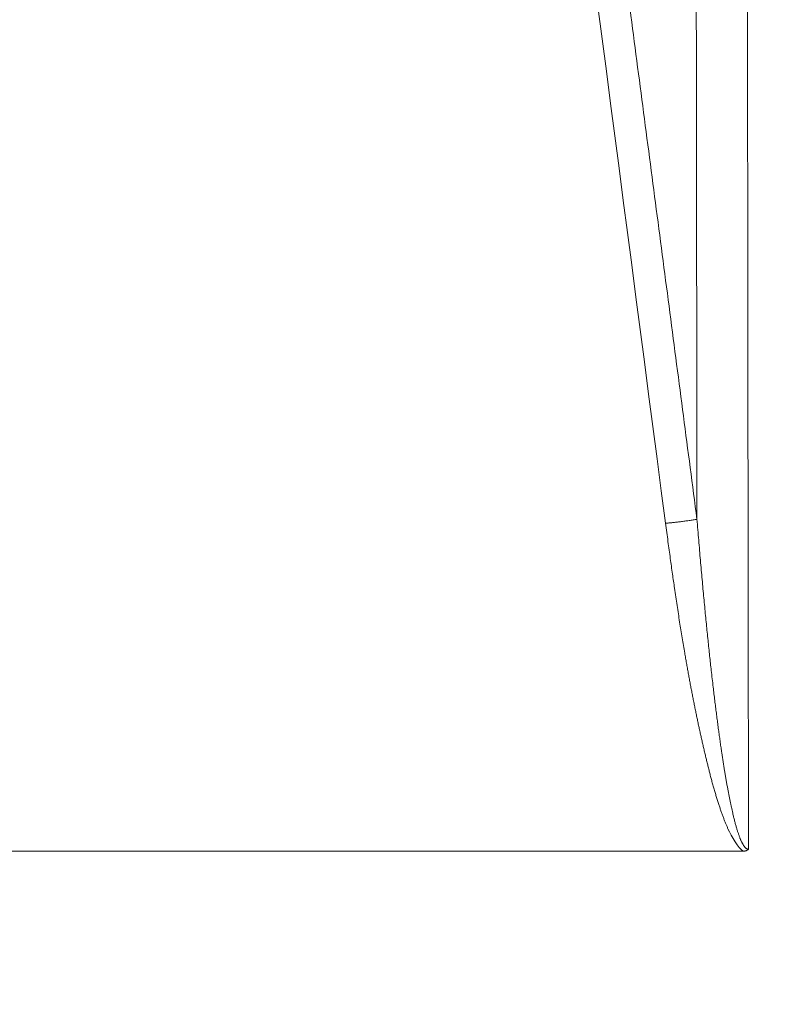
# Model space of a CAD drawing. Header units: millimetres. Extents: x 5437 to 18441, y -4466 to 3128.
# Tile 368 of 497: x 13762 to 13773, y -53 to -39. Entities that reach past the tile are written whole.
import ezdxf

# ---------------------------------------------------------------- set-up
doc = ezdxf.new("R2010")
doc.units = ezdxf.units.MM
doc.layers.add('1', color=7, linetype='Continuous', true_color=0xffffff)
doc.dimstyles.get("Standard").update_dxf_attribs({"dimtxt": 0.18, "dimasz": 0.18, "dimexe": 0.18, "dimexo": 0.0625, "dimgap": 0.09, "dimtad": 0, "dimtih": 1, "dimtoh": 1, "dimdec": 4, "dimzin": 0, "dimdsep": 46, "dimtxsty": 'Standard', "dimcen": 0.09, "dimadec": 0, "dimazin": 0, "dimtfac": 1, "dimtdec": 4, "dimtofl": 0, "dimtmove": 0, "dimatfit": 3, "dimfxl": 1, "dimtolj": 1, "dimtzin": 0, "dimarcsym": 0})

# ---------------------------------------------------------------- blocks, each defined once
blk = doc.blocks.new('*D3')
at = {"color": 0, "lineweight": -2, "transparency": 16777216}
for p, q in [((13674.147, 1169.564), (14135.36, 1169.564)), ((13833.147, -580.436), (14135.36, -580.436))]:
    blk.add_line(p, q, dxfattribs=at)
at = {"color": 0, "lineweight": 0, "transparency": 16777216}
for p, q in [((14135.18, 1089.564), (14135.18, 421.321)), ((14135.18, -500.436), (14135.18, 167.808))]:
    blk.add_line(p, q, dxfattribs=at)
at = {"color": 0, "lineweight": 20, "transparency": 16777216}
for points in [[(14121.847, 1089.564), (14148.514, 1089.564), (14135.18, 1169.564)], [(14121.847, -500.436), (14148.514, -500.436), (14135.18, -580.436)]]:
    blk.add_solid(points, dxfattribs=at)
at = {"layer": 'Defpoints', "color": 0, "lineweight": 20, "transparency": 16777216}
for p in [(13674.085, 1169.564), (13833.085, -580.436), (14135.18, -580.436)]:
    blk.add_point(p, dxfattribs=at)
at = {"color": 0, "lineweight": 20, "transparency": 16777216, "insert": (14135.18, 294.564), "char_height": 80, "attachment_point": 5, "rotation": 270}
blk.add_mtext('\\A1;1750', dxfattribs=at)
blk = doc.blocks.new('*D4')
at = {"color": 0, "lineweight": -2, "transparency": 16777216}
for p, q in [((13346.81, 234.502), (13346.81, -825.635)), ((13857.587, -64.498), (13857.587, -825.635))]:
    blk.add_line(p, q, dxfattribs=at)
at = {"color": 0, "lineweight": 0, "transparency": 16777216}
for p, q in [((13426.81, -825.455), (13508.775, -825.455)), ((13777.587, -825.455), (13695.622, -825.455))]:
    blk.add_line(p, q, dxfattribs=at)
at = {"color": 0, "lineweight": 20, "transparency": 16777216}
for points in [[(13426.81, -812.121), (13426.81, -838.788), (13346.81, -825.455)], [(13777.587, -812.121), (13777.587, -838.788), (13857.587, -825.455)]]:
    blk.add_solid(points, dxfattribs=at)
at = {"layer": 'Defpoints', "color": 0, "lineweight": 20, "transparency": 16777216}
for p in [(13346.81, 234.564), (13857.587, -64.436), (13346.81, -825.455)]:
    blk.add_point(p, dxfattribs=at)
at = {"color": 0, "lineweight": 20, "transparency": 16777216, "insert": (13602.199, -825.455), "char_height": 80, "attachment_point": 5}
blk.add_mtext('\\A1;515', dxfattribs=at)

msp = doc.modelspace()

# ---------------------------------------------------------------- linework, layer by layer
at = {"layer": '1', "color": 0, "lineweight": 20}
msp.add_line((13772.01754, -50.43566), (13745.61165, -50.43566), dxfattribs=at)
for points, degree in [([(13770.90879, -45.74283), (13769.62181, -35.88493), (13768.3247, -26.02873), (13767.01525, -16.17461)], 3), ([(13767.45333, -16.11807), (13768.24148, -22.03054), (13769.02584, -27.94364), (13769.80664, -33.85732), (13770.58411, -39.77155), (13771.35847, -45.6863)], 5), ([(13771.35847, -45.6863), (13771.35087, -39.82919), (13771.34323, -33.97208), (13771.33554, -28.11497), (13771.3278, -22.25786), (13771.32002, -16.40076)], 5), ([(13772.0534, -16.40076), (13772.06764, -27.73584), (13772.08168, -39.07093), (13772.09552, -50.40602)], 3), ([(13771.563, -47.84947), (13771.57205, -47.92897), (13771.58115, -48.00847), (13771.59028, -48.08798)], 3), ([(13771.71397, -49.02911), (13771.72727, -49.11412), (13771.74055, -49.19914), (13771.75381, -49.28417)], 3), ([(13772.01754, -50.43566), (13771.9447, -50.38634), (13771.85969, -50.23497), (13771.80159, -50.11358)], 3)]:
    msp.add_open_spline(points, degree=degree, dxfattribs=at)
msp.add_rational_spline([(13771.35847, -45.6863), (13771.12695, -45.72418), (13770.90879, -45.74283)], [1, 0.890868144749, 1], degree=2, dxfattribs=at)
for points, knots in [([(13771.5726, -49.43845), (13771.56747, -49.41877), (13771.55717, -49.37925), (13771.54195, -49.3197), (13771.52681, -49.25966), (13771.51178, -49.19912), (13771.49686, -49.13811), (13771.48205, -49.0766), (13771.46734, -49.0146), (13771.45274, -48.95211), (13771.43825, -48.88914), (13771.42387, -48.82568), (13771.40959, -48.76173), (13771.39542, -48.69729), (13771.38135, -48.63236), (13771.36739, -48.56694), (13771.35354, -48.50104), (13771.3398, -48.43464), (13771.32616, -48.36776), (13771.31263, -48.30039), (13771.29921, -48.23252), (13771.28589, -48.16418), (13771.27268, -48.09534), (13771.25958, -48.02601), (13771.24658, -47.9562), (13771.23369, -47.88589), (13771.22091, -47.8151), (13771.20824, -47.74382), (13771.19567, -47.67205), (13771.17493, -47.55181), (13771.14617, -47.37986), (13771.10977, -47.15295), (13771.07325, -46.91595), (13771.03928, -46.68697), (13771.00713, -46.46282), (13770.97604, -46.24033), (13770.94291, -45.99815), (13770.92045, -45.83012), (13770.90879, -45.74283)], [0, 0, 0, 0, 0.01622072, 0.03256014, 0.04901855, 0.06559626, 0.08229355, 0.0991107, 0.11604799, 0.13310568, 0.15028405, 0.16758335, 0.18500383, 0.20254575, 0.22020934, 0.23799484, 0.25590249, 0.27393251, 0.29208513, 0.31036056, 0.32875903, 0.34728074, 0.36592589, 0.38469469, 0.40358734, 0.42260403, 0.44174495, 0.46101029, 0.48040023, 0.49991494, 0.55842916, 0.61961358, 0.68347164, 0.75000634, 0.80459106, 0.86445104, 0.92958714, 1, 1, 1, 1]), ([(13771.35847, -45.6863), (13771.36257, -45.73669), (13771.37071, -45.83648), (13771.38308, -45.98466), (13771.39543, -46.12985), (13771.40776, -46.27205), (13771.42006, -46.41126), (13771.43232, -46.54747), (13771.44454, -46.6807), (13771.4567, -46.81094), (13771.46881, -46.93819), (13771.48086, -47.06244), (13771.49283, -47.18371), (13771.50473, -47.30198), (13771.51654, -47.41726), (13771.52827, -47.52955), (13771.5399, -47.63885), (13771.55141, -47.74516), (13771.55917, -47.81503), (13771.563, -47.84947)], [0, 0, 0, 0, 0.06982914, 0.13828267, 0.20536055, 0.27106275, 0.33538924, 0.39834, 0.45991501, 0.52011426, 0.57893774, 0.63638546, 0.69245743, 0.74715366, 0.80047418, 0.85241902, 0.90298823, 0.95218187, 1, 1, 1, 1]), ([(13771.59028, -48.088), (13771.59407, -48.12014), (13771.60157, -48.18372), (13771.61298, -48.27798), (13771.62435, -48.37006), (13771.63568, -48.45996), (13771.64698, -48.54768), (13771.65824, -48.63323), (13771.66945, -48.7166), (13771.68062, -48.79779), (13771.69174, -48.8768), (13771.70279, -48.95363), (13771.71027, -49.00411), (13771.71396, -49.02899)], [0, 0, 0, 0, 0.10233723, 0.20238747, 0.30015109, 0.39562852, 0.4888202, 0.5797266, 0.66834828, 0.75468579, 0.83873978, 0.92051093, 1, 1, 1, 1]), ([(13771.75382, -49.28423), (13771.75708, -49.30403), (13771.76352, -49.34308), (13771.77335, -49.40082), (13771.78313, -49.45692), (13771.79288, -49.51138), (13771.80259, -49.56421), (13771.81226, -49.6154), (13771.82189, -49.66496), (13771.83148, -49.71288), (13771.84102, -49.75916), (13771.85052, -49.80381), (13771.85995, -49.84683), (13771.86638, -49.87492), (13771.86954, -49.88871)], [0, 0, 0, 0, 0.09775702, 0.19288467, 0.28538458, 0.37525858, 0.46250862, 0.54713687, 0.62914569, 0.7085377, 0.78531576, 0.85948307, 0.93104317, 1, 1, 1, 1]), ([(13771.80159, -50.11358), (13771.79869, -50.10706), (13771.79282, -50.09386), (13771.78414, -50.07375), (13771.77544, -50.05313), (13771.76674, -50.032), (13771.75802, -50.01036), (13771.74929, -49.98821), (13771.74055, -49.96555), (13771.7318, -49.94239), (13771.72305, -49.91871), (13771.71428, -49.89453), (13771.70549, -49.86983), (13771.6967, -49.84463), (13771.6879, -49.81891), (13771.67909, -49.79269), (13771.67027, -49.76596), (13771.66144, -49.73872), (13771.65259, -49.71097), (13771.64374, -49.68271), (13771.63488, -49.65394), (13771.626, -49.62466), (13771.61712, -49.59487), (13771.60822, -49.56458), (13771.59932, -49.53377), (13771.5904, -49.50246), (13771.58147, -49.47063), (13771.57557, -49.44923), (13771.5726, -49.43845)], [0, 0, 0, 0, 0.03014976, 0.06094545, 0.09239027, 0.12448726, 0.15723925, 0.19064891, 0.22471877, 0.25945119, 0.29484843, 0.3309126, 0.36764569, 0.40504962, 0.44312616, 0.48187703, 0.52130383, 0.56140811, 0.60219131, 0.64365482, 0.68579997, 0.72862799, 0.7721401, 0.81633743, 0.86122107, 0.90679206, 0.95305138, 1, 1, 1, 1]), ([(13771.86954, -49.88873), (13771.87181, -49.89849), (13771.87629, -49.91772), (13771.88314, -49.94611), (13771.88996, -49.97366), (13771.89676, -50.00036), (13771.90355, -50.02621), (13771.91032, -50.05122), (13771.91707, -50.07537), (13771.92379, -50.09867), (13771.9305, -50.12113), (13771.93719, -50.14274), (13771.94385, -50.1635), (13771.9505, -50.18341), (13771.95711, -50.20248), (13771.96371, -50.22069), (13771.97027, -50.23806), (13771.97682, -50.25458), (13771.98333, -50.27025), (13771.98982, -50.28507), (13771.99628, -50.29905), (13772.00271, -50.31217), (13772.00911, -50.32445), (13772.01548, -50.33589), (13772.02182, -50.34647), (13772.02813, -50.35621), (13772.03441, -50.36511), (13772.04066, -50.37315), (13772.04688, -50.38035), (13772.05306, -50.38671), (13772.05922, -50.39222), (13772.06534, -50.39688), (13772.07144, -50.4007), (13772.07751, -50.40367), (13772.08355, -50.40576), (13772.08956, -50.40707), (13772.09354, -50.40721), (13772.09552, -50.40728)], [0, 0, 0, 0, 0.0506424, 0.09989369, 0.14775617, 0.19423236, 0.23932502, 0.28303715, 0.32537206, 0.36633338, 0.40592515, 0.4441518, 0.48101828, 0.51653011, 0.55069345, 0.58351524, 0.61500329, 0.64516645, 0.67401481, 0.70155987, 0.72781488, 0.75279512, 0.77651835, 0.79900529, 0.82028029, 0.8403721, 0.85931487, 0.87714935, 0.89392436, 0.90969859, 0.92454256, 0.93854091, 0.95179448, 0.96442194, 0.97656037, 0.98836391, 1, 1, 1, 1]), ([(13772.09552, -50.40728), (13772.09417, -50.40844), (13772.09147, -50.41075), (13772.08727, -50.41396), (13772.08297, -50.41696), (13772.07857, -50.41973), (13772.07406, -50.42229), (13772.06945, -50.42462), (13772.06473, -50.42672), (13772.0599, -50.42861), (13772.05497, -50.43027), (13772.04994, -50.43172), (13772.04479, -50.43294), (13772.03955, -50.43393), (13772.03419, -50.43471), (13772.02873, -50.43526), (13772.02317, -50.4356), (13772.01943, -50.43564), (13772.01754, -50.43566)], [0, 0, 0, 0, 0.06067512, 0.12108547, 0.18134171, 0.24155539, 0.30183827, 0.36230172, 0.42305613, 0.48421031, 0.54587096, 0.60814217, 0.671125, 0.73491714, 0.79961259, 0.86530149, 0.93206996, 1, 1, 1, 1])]:
    msp.add_open_spline(points, degree=3, knots=knots, dxfattribs=at)

# ---------------------------------------------------------------- dimensions: what is measured, and where the dimension line sits
at = {"color": 0, "lineweight": 20}
dim = msp.add_linear_dim(base=(14135.18029, -580.43566), p1=(13674.08476, 1169.56434), p2=(13833.08476, -580.43566), angle=90, dimstyle='Standard', override={"dimtxt": 80, "dimasz": 80, "dimdec": 0, "dimlwd": 0}, dxfattribs=at)
dim.commit()
dim.dimension.update_dxf_attribs({"geometry": '*D3', "text_midpoint": (14135.18029, 294.56434), "text_rotation": 270})
dim = msp.add_linear_dim(base=(13346.81039, -825.45454), p1=(13857.58667, -64.43566), p2=(13346.81039, 234.56434), text='515', dimstyle='Standard', override={"dimtxt": 80, "dimasz": 80, "dimdec": 0, "dimlwd": 0}, dxfattribs=at)
dim.commit()
dim.dimension.update_dxf_attribs({"geometry": '*D4', "text_midpoint": (13602.19853, -825.45454)})

doc.saveas('drawing.dxf')
